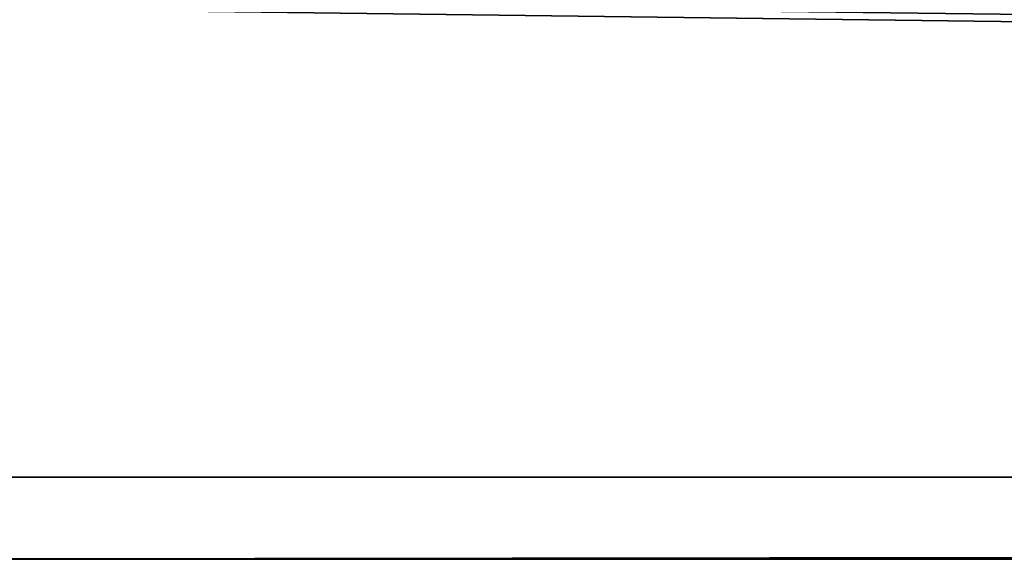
# Model space of a CAD drawing. Header units: millimetres. Extents: x -503 to 6703, y -110 to 193.
# Tile 973 of 1056: x 4033 to 4057, y -44 to -30. Entities that reach past the tile are written whole.
import ezdxf

# ---------------------------------------------------------------- set-up
doc = ezdxf.new("R2010")
doc.units = ezdxf.units.MM
doc.layers.add('152', color=7, linetype='Continuous', true_color=0xffffff)

# ---------------------------------------------------------------- blocks, each defined once
blk = doc.blocks.new('UG_SURFACE_341')
at = {"layer": '152', "color": 35, "linetype": 'Continuous', "lineweight": 35}
for points in [[(4024, -30, 2030), (4024, -43.5, 2030), (4976, -43.5, 2030), (4976, -42.218, 2030)], [(4976, -42.218, 2030), (4976, -30, 2030), (4024, -30, 2030)], [(4976, -41.5), (4024, -41.5), (4024, -30), (4037, -30)], [(4976, -41.5), (4037, -30), (4963, -30)], [(4024, -43.5, 2), (4024, -41.5), (4976, -41.5), (4976, -42.218, 0.718)], [(4976, -42.218, 0.718), (4976, -43.5, 2), (4024, -43.5, 2)], [(4024, -43.5, 2), (4082, -43.5, 1015), (4082, -43.5, 1032)], [(4976, -43.5, 2030), (4024, -43.5, 2030), (4087.933, -43.5, 1113.135), (4092, -43.5, 1114)], [(4024, -43.5, 2), (4082.761, -43.5, 1011.173), (4082, -43.5, 1015)], [(4082, -43.5, 1032), (4083.34, -43.5, 1099), (4024, -43.5, 2)], [(4024, -43.5, 2030), (4082.489, -43.5, 1107.09), (4084.569, -43.5, 1110.691)], [(4024, -43.5, 2), (4084.929, -43.5, 1007.929), (4082.761, -43.5, 1011.173)], [(4084.569, -43.5, 1110.691), (4087.933, -43.5, 1113.135), (4024, -43.5, 2030)], [(4024, -43.5, 2), (4092, -43.5, 1005), (4088.173, -43.5, 1005.761)], [(4024, -43.5, 2030), (4024, -43.5, 2), (4082.055, -43.5, 1102.955)], [(4088.173, -43.5, 1005.761), (4084.929, -43.5, 1007.929), (4024, -43.5, 2)], [(4082.055, -43.5, 1102.955), (4082.489, -43.5, 1107.09), (4024, -43.5, 2030)], [(4083.34, -43.5, 1099), (4082.055, -43.5, 1102.955), (4024, -43.5, 2)], [(4095.827, -43.5, 1005.761), (4092, -43.5, 1005), (4024, -43.5, 2), (4976, -43.5, 2)]]:
    blk.add_3dface(points, dxfattribs=at)

msp = doc.modelspace()

# ---------------------------------------------------------------- linework, layer by layer
at = {"layer": '152', "color": 252, "linetype": 'Continuous', "lineweight": -3, "true_color": 0x939598}
for p, q in [((4024, -41.5), (4976, -41.5)), ((4976, -43.5, 2), (4024, -43.5, 2)), ((4976, -43.5, 2030), (4024, -43.5, 2030))]:
    msp.add_line(p, q, dxfattribs=at)

# ---------------------------------------------------------------- block references
msp.add_blockref('UG_SURFACE_341', (0, 0), dxfattribs=at)

doc.saveas('drawing.dxf')
